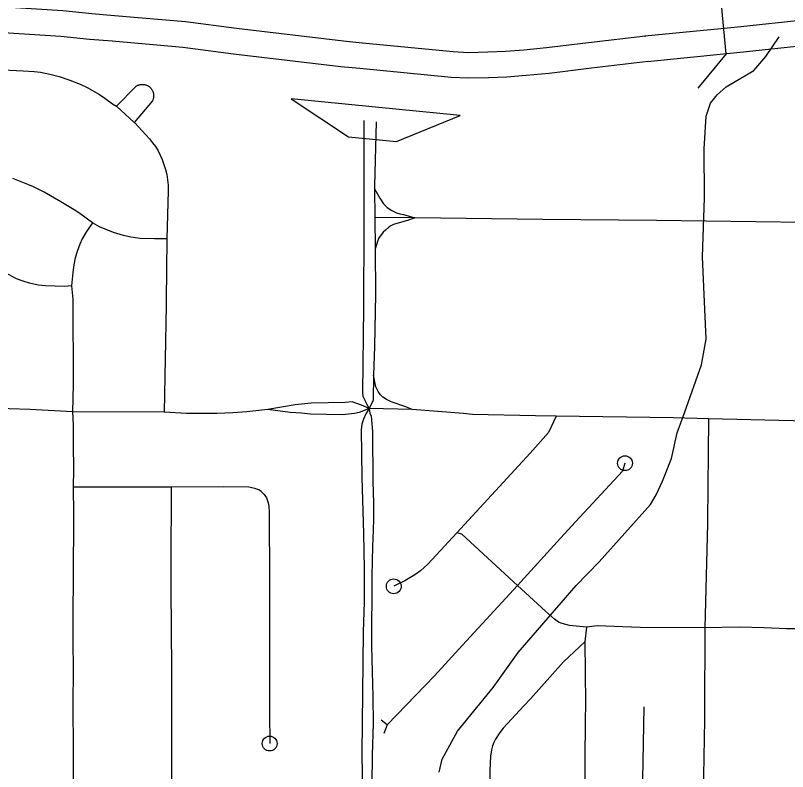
# Model space of a CAD drawing. Extents: x -19 to 366, y -4 to 359.
# Drawn here: x 151.0416 to 151.5334, y 190.6875 to 191.1692 of the extents above; entities that cross this region are included whole.
import ezdxf

# ---------------------------------------------------------------- set-up
doc = ezdxf.new("R2010")
doc.units = 0
for name, color, linetype in [('Level 19', 7, 'Continuous'), ('Level 33', 7, 'Continuous'), ('Level 35', 7, 'Continuous'), ('Level 39', 7, 'Continuous'), ('Level 42', 7, 'Continuous'), ('Level 60', 7, 'Continuous')]:
    doc.layers.add(name, color=color, linetype=linetype)

msp = doc.modelspace()

# ---------------------------------------------------------------- linework, layer by layer
at = {"layer": 'Level 19'}
for p, q in [((151.10467, 191.169), (151.10476, 191.16899)), ((151.26256, 191.15154), (151.26252, 191.15154)), ((151.44257, 191.15594), (151.44281, 191.15596)), ((151.26093, 191.13552), (151.26102, 191.13551))]:
    msp.add_line(p, q, dxfattribs=at)
for points in [[(151.10476, 191.16899), (151.09018, 191.17015), (151.07184, 191.17208), (151.03481, 191.17445), (150.95911, 191.17667), (150.92863, 191.17703), (150.90614, 191.17779), (150.88818, 191.17798), (150.87804, 191.17793), (150.8658, 191.17763), (150.82064, 191.17533), (150.80581, 191.17424), (150.77834, 191.17166), (150.77849, 191.1555)], [(151.26252, 191.15154), (151.25049, 191.15273), (151.18244, 191.16079), (151.14995, 191.16507), (151.10467, 191.169)], [(151.54343, 191.16616), (151.50371, 191.16193), (151.49098, 191.16068), (151.44257, 191.15594)], [(150.77849, 191.1555), (150.80715, 191.1582), (150.82163, 191.15926), (150.86641, 191.16154), (150.87827, 191.16183), (150.88813, 191.16188), (150.90578, 191.16169), (150.92827, 191.16094), (150.95878, 191.16057), (151.03406, 191.15836), (151.07048, 191.15603), (151.0887, 191.15411), (151.10349, 191.15294)], [(151.10328, 191.15296), (151.1482, 191.14907), (151.18044, 191.14482), (151.24875, 191.13673), (151.26093, 191.13552)], [(151.44281, 191.15596), (151.40655, 191.15169), (151.3799, 191.14846), (151.36548, 191.14716), (151.35373, 191.14617), (151.34245, 191.14577), (151.33023, 191.14547), (151.3204, 191.14598), (151.26256, 191.15154)], [(151.44414, 191.13991), (151.49255, 191.14466), (151.50535, 191.14592), (151.54513, 191.15015)], [(151.26102, 191.13551), (151.31921, 191.12992), (151.33001, 191.12936), (151.34293, 191.12968), (151.35469, 191.13009), (151.36688, 191.13112), (151.3816, 191.13245), (151.40846, 191.13571), (151.44469, 191.13997)]]:
    msp.add_lwpolyline(points, dxfattribs=at)
at = {"layer": 'Level 33'}
for points in [[(150.92881, 191.1361), (150.94413, 191.13622), (150.96531, 191.1358), (151.00484, 191.13502), (151.03368, 191.13445), (151.04644, 191.13392), (151.05344, 191.13343), (151.0575, 191.13299), (151.0635, 191.13182), (151.0694, 191.13025), (151.07624, 191.12805), (151.08276, 191.12551), (151.08728, 191.12324), (151.09513, 191.11877), (151.09863, 191.11652), (151.10338, 191.11298), (151.10594, 191.11143)], [(151.10594, 191.11143), (151.11826, 191.12395), (151.11856, 191.12416), (151.11889, 191.12436), (151.11921, 191.12454), (151.11956, 191.1247), (151.11991, 191.12484), (151.12026, 191.12497), (151.12064, 191.12507), (151.12102, 191.12516), (151.12137, 191.12522), (151.12175, 191.12527), (151.12213, 191.12529), (151.1225, 191.1253), (151.12288, 191.12529), (151.12326, 191.12526), (151.12364, 191.1252), (151.12403, 191.12513), (151.12438, 191.12504), (151.12474, 191.12493), (151.1251, 191.1248), (151.12544, 191.12465), (151.1258, 191.12448), (151.12611, 191.1243), (151.12645, 191.1241), (151.12674, 191.12388), (151.12705, 191.12364), (151.12732, 191.12339), (151.12759, 191.12313), (151.12786, 191.12285), (151.1281, 191.12256), (151.12833, 191.12225), (151.12855, 191.12194), (151.12873, 191.12161), (151.1289, 191.12128), (151.12908, 191.12093), (151.12921, 191.12058), (151.12934, 191.12022), (151.12942, 191.11986), (151.12952, 191.11949), (151.12958, 191.11912), (151.12962, 191.11874), (151.12965, 191.11836), (151.12964, 191.11798), (151.12963, 191.1176), (151.12959, 191.11723), (151.12953, 191.11685), (151.12947, 191.11648), (151.12936, 191.11611), (151.12926, 191.11575), (151.12912, 191.1154), (151.12881, 191.11474), (151.11721, 191.10109)], [(151.10594, 191.11143), (151.11721, 191.10109)], [(151.26353, 191.10229), (151.26351, 191.0898)], [(151.11721, 191.10109), (151.1176, 191.10073), (151.12698, 191.09055), (151.12897, 191.08814), (151.13077, 191.0856), (151.13242, 191.08295), (151.13387, 191.08019), (151.13514, 191.07733), (151.13722, 191.07113), (151.13801, 191.06779), (151.13856, 191.06441), (151.13888, 191.061), (151.13893, 191.05757), (151.13803, 191.02679)], [(151.27139, 191.10137), (151.27024, 191.06064), (151.27027, 191.05879)], [(151.26351, 191.0898), (151.26351, 191.06788)], [(151.26351, 191.06788), (151.26356, 191.04163), (151.26356, 191.0352), (151.26335, 190.98298), (151.26262, 190.92898), (151.26285, 190.92665), (151.26418, 190.92419), (151.26522, 190.92173), (151.26683, 190.91878)], [(151.09059, 191.03706), (151.08339, 191.04249), (151.08001, 191.04475), (151.0706, 191.05047), (151.0599, 191.05659), (151.05435, 191.05945), (151.05317, 191.05997), (151.05058, 191.06114), (151.03984, 191.06528)], [(151.27027, 191.05879), (151.27053, 191.04047)], [(151.27027, 191.05879), (151.27362, 191.05271), (151.27593, 191.04923), (151.2783, 191.04691), (151.28127, 191.04489), (151.28423, 191.04342), (151.28633, 191.04282), (151.28885, 191.04231), (151.29602, 191.04025)], [(151.27053, 191.04047), (151.27077, 191.02045)], [(151.29602, 191.04025), (151.27053, 191.04047)], [(151.29602, 191.04025), (151.29201, 191.03886), (151.28246, 191.0361), (151.2808, 191.03527), (151.27934, 191.03423), (151.27721, 191.03246), (151.27588, 191.03109), (151.2729, 191.02712), (151.27077, 191.02045)], [(151.5449, 191.03736), (151.44999, 191.03846), (151.37747, 191.0393), (151.29602, 191.04025)], [(151.09059, 191.03706), (151.08683, 191.0315), (151.08417, 191.02689), (151.08261, 191.0235), (151.08086, 191.01872), (151.07974, 191.01483), (151.07888, 191.01037), (151.07822, 191.00549), (151.07739, 190.99693)], [(151.13803, 191.02679), (151.13016, 191.02683), (151.12099, 191.02714), (151.11509, 191.02802), (151.11051, 191.02907), (151.10408, 191.03095), (151.09524, 191.03459), (151.09059, 191.03706)], [(151.13803, 191.02679), (151.13764, 190.98757), (151.13759, 190.98448), (151.13624, 190.91638)], [(151.07739, 190.99693), (151.0731, 190.99645), (151.06072, 190.99689), (151.05611, 190.99745), (151.0506, 190.99859), (151.04649, 190.99982), (151.04235, 191.00143), (151.03291, 191.00653), (151.0246, 191.0104), (151.01456, 191.01345), (151.00777, 191.01487), (151.00295, 191.01544), (151.00174, 191.0155), (150.99571, 191.01579), (150.96958, 191.01596), (150.95564, 191.01642), (150.95325, 191.0165), (150.94864, 191.01705), (150.9399, 191.01863), (150.93627, 191.01949), (150.92815, 191.02174)], [(151.27077, 191.02045), (151.27097, 190.99167), (151.27031, 190.95834), (151.26967, 190.94013)], [(151.07739, 190.99693), (151.07824, 190.98842), (151.0783, 190.93406), (151.07785, 190.91675)], [(151.26967, 190.94013), (151.26937, 190.92403), (151.26683, 190.91878)], [(151.29423, 190.91815), (151.29017, 190.91989), (151.28094, 190.92304), (151.27786, 190.92446), (151.27563, 190.92604), (151.27412, 190.92758), (151.27264, 190.9296), (151.27118, 190.93252), (151.26967, 190.94013)], [(151.26683, 190.91878), (151.26212, 190.92096), (151.25597, 190.92296), (151.25167, 190.92262), (151.23004, 190.9222), (151.2197, 190.92115), (151.20226, 190.91809)], [(151.07785, 190.91675), (151.05102, 190.91808), (151.02392, 190.91898)], [(151.07785, 190.91675), (151.07843, 190.90832), (151.07835, 190.89584), (151.07862, 190.87987), (151.07834, 190.86875)], [(151.13624, 190.91638), (151.07785, 190.91675)], [(151.20226, 190.91809), (151.18902, 190.91664), (151.18006, 190.91605), (151.16977, 190.91571), (151.15059, 190.91558), (151.13624, 190.91638)], [(151.26683, 190.91878), (151.26328, 190.91721), (151.2606, 190.91626), (151.2575, 190.91562), (151.24997, 190.91478), (151.22945, 190.91519), (151.22379, 190.91589), (151.21657, 190.91631), (151.20226, 190.91809)], [(151.26683, 190.91878), (151.2647, 190.91541), (151.26336, 190.91206), (151.26227, 190.90888), (151.26172, 190.90513), (151.26213, 190.87481), (151.26327, 190.83911), (151.26375, 190.81667), (151.26374, 190.79555), (151.26304, 190.77634), (151.26215, 190.69894), (151.26257, 190.67167), (151.26283, 190.63825), (151.26321, 190.61929), (151.26314, 190.598), (151.26406, 190.58212), (151.26308, 190.5232), (151.26381, 190.50834), (151.264, 190.49248), (151.26347, 190.48459), (151.26467, 190.48023), (151.26671, 190.4776)], [(151.26683, 190.91878), (151.26736, 190.91593), (151.26813, 190.91393), (151.26843, 190.9119), (151.26896, 190.90387), (151.26926, 190.87232), (151.26973, 190.85826), (151.26968, 190.84877), (151.26946, 190.84099), (151.26894, 190.83081), (151.2685, 190.81218), (151.26835, 190.76737), (151.26929, 190.73519), (151.26942, 190.71808), (151.26891, 190.69813), (151.26835, 190.66033)], [(151.29423, 190.91815), (151.26683, 190.91878)], [(151.37288, 190.91422), (151.33266, 190.91507), (151.32694, 190.91552), (151.29423, 190.91815)], [(151.38603, 190.91395), (151.38102, 190.90346), (151.36949, 190.89039), (151.32267, 190.83959)], [(151.38603, 190.91395), (151.37288, 190.91422)], [(151.48307, 190.91219), (151.4606, 190.91275), (151.38603, 190.91395)], [(151.48307, 190.91219), (151.48236, 190.84727), (151.4823, 190.84523), (151.48073, 190.77906)], [(151.54589, 190.91078), (151.48307, 190.91219)], [(151.42982, 190.88396), (151.42831, 190.87889), (151.39837, 190.84662), (151.3888, 190.8363), (151.36143, 190.80605)], [(151.07834, 190.86875), (151.07854, 190.85169), (151.07847, 190.80979)], [(151.14089, 190.86869), (151.07834, 190.86875)], [(151.14089, 190.86869), (151.14062, 190.81903), (151.14068, 190.80419), (151.14095, 190.75255), (151.14096, 190.74761), (151.14096, 190.69299), (151.14098, 190.63512)], [(151.20009, 190.86408), (151.19819, 190.86591), (151.19655, 190.86695), (151.19408, 190.86784), (151.19029, 190.86872), (151.17418, 190.86899), (151.14089, 190.86869)], [(151.20009, 190.86408), (151.20148, 190.86183), (151.20267, 190.85863), (151.20307, 190.85639), (151.20324, 190.85291), (151.20336, 190.80857), (151.20348, 190.76586), (151.20346, 190.75139), (151.20345, 190.72489), (151.20354, 190.70537)], [(151.32267, 190.83959), (151.3043, 190.81956), (151.2995, 190.81538), (151.29607, 190.81292), (151.28958, 190.80904), (151.28259, 190.80554)], [(151.36143, 190.80605), (151.32585, 190.83872), (151.32267, 190.83959)], [(151.07847, 190.80979), (151.07812, 190.78894)], [(151.36143, 190.80605), (151.3264, 190.76807), (151.30846, 190.7486), (151.27842, 190.71724)], [(151.40528, 190.77949), (151.39452, 190.78056), (151.38975, 190.78181), (151.38752, 190.78274), (151.38497, 190.78463), (151.37921, 190.7896), (151.36143, 190.80605)], [(151.07812, 190.78894), (151.07816, 190.76943)], [(151.40528, 190.77949), (151.40435, 190.77026)], [(151.48073, 190.77906), (151.43953, 190.77937), (151.41219, 190.78037), (151.40528, 190.77949)], [(151.48073, 190.77906), (151.48052, 190.72512), (151.48049, 190.72052), (151.47954, 190.67289), (151.47929, 190.67096), (151.47869, 190.66963), (151.47704, 190.66785), (151.47498, 190.66645)], [(151.54363, 190.77907), (151.53972, 190.7784), (151.53275, 190.77845), (151.51857, 190.77906), (151.50253, 190.77947), (151.48073, 190.77906)], [(151.07816, 190.76943), (151.07843, 190.7533), (151.07834, 190.74577), (151.07823, 190.73682), (151.07846, 190.69428), (151.07861, 190.66639)], [(151.40435, 190.77026), (151.39064, 190.75752), (151.3696, 190.73392), (151.36543, 190.72942), (151.35221, 190.71517), (151.35016, 190.71235), (151.34738, 190.70808), (151.3463, 190.70611), (151.34547, 190.70381), (151.34488, 190.70138), (151.34422, 190.69724), (151.34383, 190.68811), (151.34371, 190.66672)], [(151.40435, 190.77026), (151.40466, 190.73119), (151.40454, 190.71968), (151.40398, 190.67019), (151.40407, 190.66937), (151.40436, 190.6686), (151.40483, 190.66793), (151.40734, 190.66619)], [(151.44175, 190.72879), (151.44143, 190.70543), (151.4408, 190.67111), (151.43946, 190.66547)], [(151.27842, 190.71724), (151.27461, 190.72033)], [(151.27842, 190.71724), (151.27629, 190.71174)]]:
    msp.add_lwpolyline(points, dxfattribs=at)
for centre in [(151.42982, 190.88396), (151.28259, 190.80554), (151.20354, 190.70537)]:
    msp.add_circle(centre, 0.00473, dxfattribs=at)
at = {"layer": 'Level 35'}
for points in [[(151.44974, 190.86381), (151.45375, 190.87244), (151.45955, 190.88699), (151.46304, 190.9034), (151.46773, 190.91603), (151.47854, 190.94664), (151.48165, 190.96304), (151.47917, 191.01541), (151.48056, 191.05305), (151.48037, 191.0842), (151.4815, 191.10492), (151.48438, 191.11334), (151.48845, 191.11855), (151.49423, 191.1238), (151.51185, 191.13403), (151.51945, 191.14312), (151.52804, 191.15564)], [(151.31145, 190.68718), (151.31338, 190.69539), (151.32309, 190.71325), (151.34589, 190.74107), (151.36177, 190.76343), (151.3987, 190.80597), (151.41339, 190.82109), (151.44607, 190.85766), (151.44974, 190.86381)]]:
    msp.add_lwpolyline(points, dxfattribs=at)
at = {"layer": 'Level 39'}
for q in [(151.48882, 191.20139), (151.47634, 191.12289)]:
    msp.add_line((151.49437, 191.14484), q, dxfattribs=at)
at = {"layer": 'Level 42'}
for p, q in [((151.27102, 191.11077), (151.21727, 191.11603)), ((151.21727, 191.11603), (151.25376, 191.09191)), ((151.32476, 191.10551), (151.27102, 191.11077)), ((151.28429, 191.08892), (151.32476, 191.10551)), ((151.25376, 191.09191), (151.28429, 191.08892))]:
    msp.add_line(p, q, dxfattribs=at)
at = {"layer": 'Level 60'}
for points in [[(154.11585, 1.87092), (153.9063, 10.48743), (153.69602, 19.10409), (153.48501, 27.72087), (153.27327, 36.3378), (153.0608, 44.95486), (152.84759, 53.57206), (152.63366, 62.1894), (152.419, 70.80688), (152.20362, 79.42449), (151.98751, 88.04225), (151.77068, 96.66014), (151.55312, 105.27817), (151.33484, 113.89634), (151.11584, 122.51465), (150.89612, 131.13311), (150.67568, 139.7517), (150.45452, 148.37043), (150.23264, 156.98931), (150.01005, 165.60832), (149.78674, 174.22748), (149.56272, 182.84677), (149.33799, 191.46621), (149.11254, 200.0858), (148.88638, 208.70552), (148.65952, 217.32539), (148.43194, 225.9454), (148.20366, 234.56555), (147.97466, 243.18584), (147.74497, 251.80628), (147.51457, 260.42687), (147.28346, 269.04759), (147.05165, 277.66846), (146.81914, 286.28948), (146.58593, 294.91064), (146.35202, 303.53194), (146.11742, 312.15339), (145.88211, 320.77499), (145.64611, 329.39673), (145.40941, 338.01861), (145.17202, 346.64065)], [(0, 189.51617), (7.11214, 189.52059), (14.22427, 189.53386), (21.33637, 189.55597), (28.44845, 189.58693), (35.56048, 189.62672), (42.67245, 189.67537), (49.78436, 189.73285), (56.89619, 189.79918), (64.00793, 189.87436), (71.11958, 189.95838), (78.23111, 190.05124), (85.34253, 190.15294), (92.45381, 190.26349), (99.56495, 190.38288), (106.67593, 190.51112), (113.78675, 190.6482), (120.89739, 190.79412), (128.00785, 190.94888), (135.11811, 191.11248), (142.22816, 191.28493), (149.33799, 191.46621), (156.44759, 191.65634), (163.55694, 191.85531), (170.66605, 192.06312), (177.77489, 192.27977), (184.88345, 192.50526), (191.99173, 192.73959), (199.09971, 192.98276), (206.20739, 193.23477), (213.31474, 193.49561), (220.42177, 193.7653), (227.52845, 194.04382), (234.63479, 194.33118), (241.74076, 194.62738), (248.84635, 194.93241), (255.95157, 195.24628), (263.05638, 195.56898), (270.16079, 195.90052), (277.26478, 196.24089), (284.36834, 196.5901), (291.47147, 196.94814), (298.57414, 197.31501), (305.67635, 197.69072), (312.77809, 198.07525), (319.87934, 198.46862), (326.9801, 198.87082), (334.08035, 199.28185), (341.18009, 199.7017)], [(0, 180.89994), (7.12284, 180.90436), (14.24566, 180.9176), (21.36847, 180.93968), (28.49124, 180.97058), (35.61397, 181.01031), (42.73664, 181.05888), (49.85925, 181.11627), (56.98178, 181.18249), (64.10422, 181.25754), (71.22656, 181.34142), (78.3488, 181.43413), (85.47091, 181.53567), (92.5929, 181.64603), (99.71474, 181.76523), (106.83643, 181.89325), (113.95795, 182.0301), (121.0793, 182.17578), (128.20046, 182.33029), (135.32143, 182.49362), (142.44218, 182.66579), (149.56272, 182.84677), (156.68303, 183.03659), (163.8031, 183.23523), (170.92291, 183.4427), (178.04247, 183.65899), (185.16175, 183.88411), (192.28074, 184.11805), (199.39944, 184.36082), (206.51784, 184.61242), (213.63591, 184.87283), (220.75366, 185.14207), (227.87107, 185.42014), (234.98813, 185.70702), (242.10483, 186.00273), (249.22115, 186.30726), (256.33709, 186.62061), (263.45264, 186.94279), (270.56779, 187.27378), (277.68251, 187.61359), (284.79682, 187.96222), (291.91068, 188.31967), (299.02409, 188.68594), (306.13705, 189.06103), (313.24954, 189.44494), (320.36154, 189.83766), (327.47305, 190.23919), (334.58406, 190.64954), (341.69455, 191.06871)]]:
    msp.add_spline(points, degree=3, dxfattribs=at)

doc.saveas('drawing.dxf')
